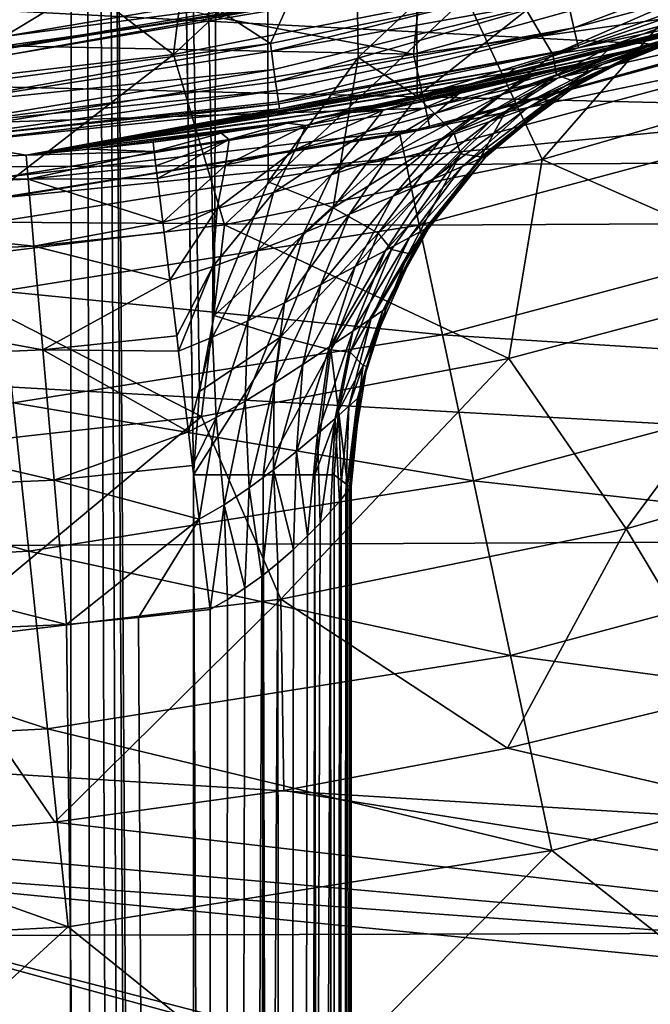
# Model space of a CAD drawing. Header units: metres. Extents: x -104 to 104, y -111 to 38.
# Tile 521 of 656: x 2.34 to 5.69, y -25.16 to -19.93. Entities that reach past the tile are written whole.
import ezdxf

# ---------------------------------------------------------------- set-up
doc = ezdxf.new("R2010")
doc.units = ezdxf.units.M
doc.layers.add('solid_509367_AD153', color=7, linetype='CONTINUOUS')

msp = doc.modelspace()

# ---------------------------------------------------------------- linework, layer by layer
at = {"layer": 'solid_509367_AD153'}
for points in [[(1.674048, 19.959681, 77.69825), (2.28966, -88.317627, 77.696724), (2.574146, -87.997528, 77.695862)], [(2.630917, 19.856411, 77.695671), (1.674048, 19.959681, 77.69825), (2.574146, -87.997528, 77.695862)], [(2.630917, 19.856411, 77.695671), (2.574146, -87.997528, 77.695862), (2.815707, -87.640511, 77.695045)], [(2.630917, 19.856411, 77.695671), (3.293016, -21.908606, 77.693222), (3.370543, -21.505487, 77.692902)], [(3.581512, 19.707483, 77.691986), (2.630917, 19.856411, 77.695671), (3.370543, -21.505487, 77.692902)], [(2.630917, 19.856411, 77.695671), (3.25963, -22.351816, 77.693359), (3.293016, -21.908606, 77.693222)], [(2.630917, 19.856411, 77.695671), (3.25963, -86, 77.693359), (3.25963, -22.351816, 77.693359)], [(2.630917, 19.856411, 77.695671), (3.230565, -86.43187, 77.693474), (3.25963, -86, 77.693359)], [(2.630917, 19.856411, 77.695671), (3.146617, -86.849998, 77.69381), (3.230565, -86.43187, 77.693474)], [(2.630917, 19.856411, 77.695671), (3.006725, -87.257118, 77.694351), (3.146617, -86.849998, 77.69381)], [(2.630917, 19.856411, 77.695671), (2.815707, -87.640511, 77.695045), (3.006725, -87.257118, 77.694351)], [(3.581512, 19.707483, 77.691986), (3.370543, -21.505487, 77.692902), (3.656184, -20.795595, 77.691643)], [(3.581512, 19.707483, 77.691986), (4.133867, -20.13625, 77.689316), (4.445875, -19.842402, 77.687645)], [(3.581512, 19.707483, 77.691986), (3.656184, -20.795595, 77.691643), (4.133867, -20.13625, 77.689316)], [(13.604838, -16.966675, -14.696671), (0.261769, -16.60659, -15.100112), (0, -35.593678, -12.438573)], [(12.808145, -18.540085, -14.49661), (13.604838, -16.966675, -14.696671), (0, -35.593678, -12.438573)], [(12.077145, -20.282732, -14.271027), (12.808145, -18.540085, -14.49661), (0, -35.593678, -12.438573)], [(17.820326, -18.703083, -17.63632), (16.859447, -20.640009, -17.364103), (-17.73716, -18.854876, -17.614988)], [(3.668708, -20.061098, 51.723137), (2.149718, -19.079275, 56.178459), (4.272402, -18.718616, 56.178459)], [(2.25456, -20.023489, 49), (2.194006, -19.124434, 49), (4.359948, -18.74971, 49)], [(4.481083, -19.645241, 49), (2.25456, -20.023489, 49), (4.359948, -18.74971, 49)], [(4.719691, -19.843159, 51.712215), (3.668708, -20.061098, 51.723137), (4.272402, -18.718616, 56.178459)], [(16.859447, -20.640009, -17.364103), (-17.236952, -19.825087, -17.478634), (-17.73716, -18.854876, -17.614988)], [(4.343261, -19.010157, 17.59602), (4.708049, -19.812965, 17.015999), (3.153374, -20.119062, 17.064577)], [(3.266107, -19.224529, 17.630995), (4.343261, -19.010157, 17.59602), (3.153374, -20.119062, 17.064577)], [(1.848543, -20.304087, 51.744556), (2.149718, -19.079275, 56.178459), (3.668708, -20.061098, 51.723137)], [(2.262963, -20.084364, 49.432518), (4.497468, -19.704706, 49.432518), (2.158567, -19.157816, 51.388874)], [(2.18114, -19.377632, 17.66626), (3.266107, -19.224529, 17.630995), (3.153374, -20.119062, 17.064577)], [(2.18114, -19.377632, 17.66626), (3.153374, -20.119062, 17.064577), (1.580669, -20.303263, 17.113758)], [(4.708049, -19.812965, 17.015999), (6.235231, -19.386589, 16.968319), (5.11183, -20.677814, 16.551094)], [(6.235231, -19.386589, 16.968319), (6.766337, -20.196974, 16.501711), (5.11183, -20.677814, 16.551094)], [(5.280272, -19.978287, 51.848133), (5.244642, -19.819347, 51.73848), (6.785707, -19.405619, 51.73848)], [(6.834504, -19.56102, 51.848133), (5.280272, -19.978287, 51.848133), (6.785707, -19.405619, 51.73848)], [(4.428391, -20.118383, 48.892818), (6.577611, -19.521656, 48.892818), (4.470144, -19.698664, 49)], [(6.671176, -19.799345, 48.599636), (6.577611, -19.521656, 48.892818), (4.428391, -20.118383, 48.892818)], [(5.303925, -20.083765, 52.012051), (5.280272, -19.978287, 51.848133), (6.834504, -19.56102, 51.848133)], [(6.866894, -19.664152, 52.012051), (5.303925, -20.083765, 52.012051), (6.834504, -19.56102, 51.848133)], [(2.212094, -19.625065, 49), (2.2544, -20.074202, 49), (3.366522, -19.917803, 49)], [(4.346855, -19.747961, 49.029289), (2.25456, -20.023489, 49), (4.481083, -19.645241, 49)], [(4.506047, -19.74229, 49.239994), (4.497468, -19.704706, 49.432518), (2.262963, -20.084364, 49.432518)], [(4.428391, -20.118383, 48.892818), (4.470144, -19.698664, 49), (3.366522, -19.917803, 49)], [(6.866894, -19.664152, 52.012051), (6.276945, -19.877138, 52.197632), (5.303925, -20.083765, 52.012051)], [(7.008488, -19.675158, 60.470165), (6.814644, -19.737719, 63.267654), (5.366843, -20.157049, 63.199833)], [(5.624293, -20.085279, 60.413559), (7.008488, -19.675158, 60.470165), (5.366843, -20.157049, 63.199833)], [(6.280423, -19.898153, 57.616535), (7.008488, -19.675158, 60.470165), (5.624293, -20.085279, 60.413559)], [(4.346855, -19.747961, 49.029289), (2.186243, -20.102177, 49.029289), (2.25456, -20.023489, 49)], [(4.346855, -19.747961, 49.029289), (2.267271, -20.122673, 49.099998), (2.186243, -20.102177, 49.029289)], [(4.506047, -19.74229, 49.239994), (2.262963, -20.084364, 49.432518), (2.26728, -20.122673, 49.239994)], [(2.26728, -20.122673, 49.239994), (2.267271, -20.122673, 49.099998), (4.506031, -19.742294, 49.099998)], [(4.346855, -19.747961, 49.029289), (4.506031, -19.742294, 49.099998), (2.267271, -20.122673, 49.099998)], [(4.506047, -19.74229, 49.239994), (2.26728, -20.122673, 49.239994), (4.506031, -19.742294, 49.099998)], [(6.814644, -19.737719, 63.267654), (5.399682, -20.15048, 64.590492), (5.281721, -20.179796, 64.413574)], [(5.366843, -20.157049, 63.199833), (6.814644, -19.737719, 63.267654), (5.281721, -20.179796, 64.413574)], [(6.814644, -19.737719, 63.267654), (5.496183, -20.125807, 64.757324), (5.399682, -20.15048, 64.590492)], [(6.814644, -19.737719, 63.267654), (5.670759, -20.079464, 65.140366), (5.496183, -20.125807, 64.757324)], [(6.814644, -19.737719, 63.267654), (5.80408, -20.042313, 65.5625), (5.670759, -20.079464, 65.140366)], [(3.153374, -20.119062, 17.064577), (4.708049, -19.812965, 17.015999), (3.42508, -21.023151, 16.601482)], [(4.708049, -19.812965, 17.015999), (5.11183, -20.677814, 16.551094), (3.42508, -21.023151, 16.601482)], [(4.491384, -20.404562, 48.599636), (6.671176, -19.799345, 48.599636), (4.428391, -20.118383, 48.892818)], [(4.491384, -20.404562, 48.599636), (6.705338, -19.900715, 48.200001), (6.671176, -19.799345, 48.599636)], [(16.859447, -20.640009, -17.364103), (-16.78651, -20.813761, -17.339684), (-17.236952, -19.825087, -17.478634)], [(3.674435, -20.102711, 51.73848), (3.668708, -20.061098, 51.723137), (4.719691, -19.843159, 51.712215)], [(5.244642, -19.819347, 51.73848), (3.674435, -20.102711, 51.73848), (4.719691, -19.843159, 51.712215)], [(3.687799, -20.199789, 51.792934), (3.674435, -20.102711, 51.73848), (5.244642, -19.819347, 51.73848)], [(3.696649, -20.264072, 51.848133), (3.687799, -20.199789, 51.792934), (5.244642, -19.819347, 51.73848)], [(5.280272, -19.978287, 51.848133), (3.696649, -20.264072, 51.848133), (5.244642, -19.819347, 51.73848)], [(4.447314, -20.341763, 77.590157), (4.445875, -19.842402, 77.687645), (4.133867, -20.13625, 77.689316)], [(5.028202, -19.883537, 77.586205), (4.445875, -19.842402, 77.687645), (4.447314, -20.341763, 77.590157)], [(4.719644, -20.278484, 57.560234), (4.934521, -20.21718, 54.733601), (6.392186, -19.855867, 54.781754)], [(4.719644, -20.278484, 57.560234), (6.392186, -19.855867, 54.781754), (6.280423, -19.898153, 57.616535)], [(6.392186, -19.855867, 54.781754), (4.934521, -20.21718, 54.733601), (6.276945, -19.877138, 52.197632)], [(5.028202, -19.883537, 77.586205), (5.168209, -20.119455, 77.314621), (5.781639, -19.852606, 77.308739)], [(5.793368, -19.895031, 77.220573), (5.781639, -19.852606, 77.308739), (5.168209, -20.119455, 77.314621)], [(4.428391, -20.118383, 48.892818), (3.366522, -19.917803, 49), (2.2544, -20.074202, 49)], [(5.028202, -19.883537, 77.586205), (4.447314, -20.341763, 77.590157), (5.168209, -20.119455, 77.314621)], [(4.491384, -20.404562, 48.599636), (4.514383, -20.509031, 48.200001), (6.705338, -19.900715, 48.200001)], [(6.474866, -19.976889, 24), (6.705338, -19.900715, 48.200001), (4.514383, -20.509031, 48.200001)], [(4.719644, -20.278484, 57.560234), (6.280423, -19.898153, 57.616535), (5.624293, -20.085279, 60.413559)], [(4.934521, -20.21718, 54.733601), (4.971184, -20.192673, 52.196602), (6.276945, -19.877138, 52.197632)], [(5.303925, -20.083765, 52.012051), (6.276945, -19.877138, 52.197632), (4.971184, -20.192673, 52.196602)], [(5.793368, -19.895031, 77.220573), (5.168209, -20.119455, 77.314621), (5.807852, -19.951624, 76.936935)], [(5.168209, -20.119455, 77.314621), (5.486132, -20.069706, 76.940369), (5.807852, -19.951624, 76.936935)], [(5.486132, -20.069706, 76.940369), (5.841997, -19.980209, 72.696693), (5.807852, -19.951624, 76.936935)], [(3.703031, -20.310421, 51.90271), (3.696649, -20.264072, 51.848133), (5.280272, -19.978287, 51.848133)], [(3.711398, -20.371161, 52.012051), (3.703031, -20.310421, 51.90271), (5.280272, -19.978287, 51.848133)], [(5.303925, -20.083765, 52.012051), (3.711398, -20.371161, 52.012051), (5.280272, -19.978287, 51.848133)], [(4.356211, -20.543209, 24), (6.474866, -19.976889, 24), (4.514383, -20.509031, 48.200001)], [(6.513132, -20.094959, 22.892866), (6.474866, -19.976889, 24), (4.356211, -20.543209, 24)], [(5.287609, -20.265028, 68.69072), (5.890621, -20.010338, 67.608253), (5.874237, -20.007162, 68.694153)], [(5.486132, -20.069706, 76.940369), (5.287609, -20.265028, 68.69072), (5.874237, -20.007162, 68.694153)], [(5.287609, -20.265028, 68.69072), (5.906883, -20.010839, 66.470009), (5.890621, -20.010338, 67.608253)], [(5.628487, -20.109074, 66.467674), (5.906883, -20.010839, 66.470009), (5.287609, -20.265028, 68.69072)], [(5.486132, -20.069706, 76.940369), (5.874237, -20.007162, 68.694153), (5.841997, -19.980209, 72.696693)], [(5.579388, -20.12608, 65.965958), (5.880557, -20.019833, 65.988503), (5.906883, -20.010839, 66.470009)], [(5.579388, -20.12608, 65.965958), (5.906883, -20.010839, 66.470009), (5.628487, -20.109074, 66.467674)], [(5.579388, -20.12608, 65.965958), (5.80408, -20.042313, 65.5625), (5.880557, -20.019833, 65.988503)], [(1.848129, -20.388323, 51.792934), (1.848543, -20.304087, 51.744556), (3.668708, -20.061098, 51.723137)], [(1.848129, -20.388323, 51.792934), (3.668708, -20.061098, 51.723137), (3.674435, -20.102711, 51.73848)], [(2.227252, -20.479242, 48.892818), (4.428391, -20.118383, 48.892818), (2.2544, -20.074202, 49)], [(5.168209, -20.119455, 77.314621), (5.18816, -20.227831, 76.943253), (5.486132, -20.069706, 76.940369)], [(5.486132, -20.069706, 76.940369), (5.18816, -20.227831, 76.943253), (5.287609, -20.265028, 68.69072)], [(5.429578, -20.17309, 65.49453), (5.670759, -20.079464, 65.140366), (5.80408, -20.042313, 65.5625)], [(5.579388, -20.12608, 65.965958), (5.429578, -20.17309, 65.49453), (5.80408, -20.042313, 65.5625)], [(1.580669, -20.303263, 17.113758), (3.153374, -20.119062, 17.064577), (1.717171, -21.231016, 16.652544)], [(3.153374, -20.119062, 17.064577), (3.42508, -21.023151, 16.601482), (1.717171, -21.231016, 16.652544)], [(1.848129, -20.388323, 51.792934), (3.674435, -20.102711, 51.73848), (3.687799, -20.199789, 51.792934)], [(4.491384, -20.404562, 48.599636), (4.428391, -20.118383, 48.892818), (2.227252, -20.479242, 48.892818)], [(3.712891, -20.381989, 52.041645), (3.711398, -20.371161, 52.012051), (5.303925, -20.083765, 52.012051)], [(3.712891, -20.381989, 52.041645), (5.303925, -20.083765, 52.012051), (3.716369, -20.407473, 52.195637)], [(5.303925, -20.083765, 52.012051), (4.971184, -20.192673, 52.196602), (3.716369, -20.407473, 52.195637)], [(5.624293, -20.085279, 60.413559), (5.366843, -20.157049, 63.199833), (3.890737, -20.462181, 63.132221)], [(4.213326, -20.3909, 60.357269), (5.624293, -20.085279, 60.413559), (3.890737, -20.462181, 63.132221)], [(4.719644, -20.278484, 57.560234), (5.624293, -20.085279, 60.413559), (4.213326, -20.3909, 60.357269)], [(6.513132, -20.094959, 22.892866), (4.356211, -20.543209, 24), (4.381956, -20.664625, 22.892866)], [(6.513132, -20.094959, 22.892866), (4.381956, -20.664625, 22.892866), (6.626935, -20.446072, 21.834625)], [(4.447314, -20.341763, 77.590157), (4.643215, -20.534079, 77.318771), (5.168209, -20.119455, 77.314621)], [(5.168209, -20.119455, 77.314621), (4.643215, -20.534079, 77.318771), (5.18816, -20.227831, 76.943253)], [(4.892427, -20.333271, 64.735634), (5.399682, -20.15048, 64.590492), (5.496183, -20.125807, 64.757324)], [(5.193842, -20.244719, 65.078934), (4.892427, -20.333271, 64.735634), (5.496183, -20.125807, 64.757324)], [(5.031431, -20.404562, 65.656967), (5.429578, -20.17309, 65.49453), (5.579388, -20.12608, 65.965958)], [(5.157563, -20.358252, 66.047417), (5.031431, -20.404562, 65.656967), (5.579388, -20.12608, 65.965958)], [(5.157563, -20.358252, 66.047417), (5.628487, -20.109074, 66.467674), (5.316487, -20.266886, 66.465103)], [(5.157563, -20.358252, 66.047417), (5.579388, -20.12608, 65.965958), (5.628487, -20.109074, 66.467674)], [(5.193842, -20.244719, 65.078934), (5.496183, -20.125807, 64.757324), (5.670759, -20.079464, 65.140366)], [(5.429578, -20.17309, 65.49453), (5.193842, -20.244719, 65.078934), (5.670759, -20.079464, 65.140366)], [(5.316487, -20.266886, 66.465103), (5.628487, -20.109074, 66.467674), (5.287609, -20.265028, 68.69072)], [(4.002843, -20.933195, 77.592621), (4.133867, -20.13625, 77.689316), (3.656184, -20.795595, 77.691643)], [(3.890737, -20.462181, 63.132221), (5.366843, -20.157049, 63.199833), (4.09877, -20.427818, 63.43681)], [(4.447314, -20.341763, 77.590157), (4.133867, -20.13625, 77.689316), (4.002843, -20.933195, 77.592621)], [(5.366843, -20.157049, 63.199833), (4.427864, -20.36681, 63.609932), (4.09877, -20.427818, 63.43681)], [(5.366843, -20.157049, 63.199833), (4.741482, -20.303062, 63.832985), (4.427864, -20.36681, 63.609932)], [(5.366843, -20.157049, 63.199833), (5.027847, -20.23991, 64.102921), (4.741482, -20.303062, 63.832985)], [(4.833684, -20.475283, 65.314751), (5.193842, -20.244719, 65.078934), (5.429578, -20.17309, 65.49453)], [(5.031431, -20.404562, 65.656967), (4.833684, -20.475283, 65.314751), (5.429578, -20.17309, 65.49453)], [(4.892427, -20.333271, 64.735634), (5.053161, -20.236015, 64.260742), (5.399682, -20.15048, 64.590492)], [(5.366843, -20.157049, 63.199833), (5.281721, -20.179796, 64.413574), (5.027847, -20.23991, 64.102921)], [(5.053161, -20.236015, 64.260742), (5.027847, -20.23991, 64.102921), (5.281721, -20.179796, 64.413574)], [(5.053161, -20.236015, 64.260742), (5.281721, -20.179796, 64.413574), (5.399682, -20.15048, 64.590492)], [(1.855726, -20.499739, 51.90271), (1.848129, -20.388323, 51.792934), (3.687799, -20.199789, 51.792934)], [(1.855726, -20.499739, 51.90271), (3.687799, -20.199789, 51.792934), (3.696649, -20.264072, 51.848133)], [(4.934521, -20.21718, 54.733601), (3.132115, -20.527983, 57.509125), (3.330993, -20.489222, 55.788605)], [(4.719644, -20.278484, 57.560234), (3.132115, -20.527983, 57.509125), (4.934521, -20.21718, 54.733601)], [(4.934521, -20.21718, 54.733601), (3.330993, -20.489222, 55.788605), (3.452018, -20.464493, 54.696793)], [(4.971184, -20.192673, 52.196602), (3.452018, -20.464493, 54.696793), (3.716369, -20.407473, 52.195637)], [(4.934521, -20.21718, 54.733601), (3.452018, -20.464493, 54.696793), (4.971184, -20.192673, 52.196602)], [(4.643215, -20.534079, 77.318771), (4.918416, -20.421152, 76.945602), (5.18816, -20.227831, 76.943253)], [(5.18816, -20.227831, 76.943253), (4.918416, -20.421152, 76.945602), (5.287609, -20.265028, 68.69072)], [(5.11183, -20.677814, 16.551094), (6.766337, -20.196974, 16.501711), (6.539216, -21.306772, 16.183422)], [(11.743981, -21.227427, -14.147069), (12.077145, -20.282732, -14.271027), (0, -35.593678, -12.438573)], [(1.855726, -20.499739, 51.90271), (3.696649, -20.264072, 51.848133), (3.703031, -20.310421, 51.90271)], [(4.719644, -20.278484, 57.560234), (2.782254, -20.590519, 60.310719), (2.979363, -20.556173, 58.768017)], [(4.719644, -20.278484, 57.560234), (4.213326, -20.3909, 60.357269), (2.782254, -20.590519, 60.310719)], [(4.719644, -20.278484, 57.560234), (2.979363, -20.556173, 58.768017), (3.132115, -20.527983, 57.509125)], [(4.547031, -20.430664, 64.47261), (4.670361, -20.325756, 64.007072), (5.053161, -20.236015, 64.260742)], [(4.892427, -20.333271, 64.735634), (4.547031, -20.430664, 64.47261), (5.053161, -20.236015, 64.260742)], [(4.582148, -20.563007, 65.034691), (4.892427, -20.333271, 64.735634), (5.193842, -20.244719, 65.078934)], [(4.833684, -20.475283, 65.314751), (4.582148, -20.563007, 65.034691), (5.193842, -20.244719, 65.078934)], [(5.053161, -20.236015, 64.260742), (4.670361, -20.325756, 64.007072), (5.027847, -20.23991, 64.102921)], [(4.670361, -20.325756, 64.007072), (4.741482, -20.303062, 63.832985), (5.027847, -20.23991, 64.102921)], [(4.918416, -20.421152, 76.945602), (4.785795, -20.663549, 68.688942), (5.287609, -20.265028, 68.69072)], [(5.316487, -20.266886, 66.465103), (5.287609, -20.265028, 68.69072), (4.785795, -20.663549, 68.688942)], [(5.199026, -20.341532, 66.464149), (5.316487, -20.266886, 66.465103), (4.785795, -20.663549, 68.688942)], [(5.157563, -20.358252, 66.047417), (5.316487, -20.266886, 66.465103), (5.199026, -20.341532, 66.464149)], [(1.860652, -20.571814, 52.041641), (1.855726, -20.499739, 51.90271), (3.703031, -20.310421, 51.90271)], [(1.860652, -20.571814, 52.041641), (3.703031, -20.310421, 51.90271), (3.711398, -20.371161, 52.012051)], [(4.177777, -20.529436, 64.290459), (4.267545, -20.414286, 63.829151), (4.670361, -20.325756, 64.007072)], [(4.547031, -20.430664, 64.47261), (4.177777, -20.529436, 64.290459), (4.670361, -20.325756, 64.007072)], [(4.267545, -20.414286, 63.829151), (4.427864, -20.36681, 63.609932), (4.741482, -20.303062, 63.832985)], [(4.670361, -20.325756, 64.007072), (4.267545, -20.414286, 63.829151), (4.741482, -20.303062, 63.832985)], [(4.295838, -20.65988, 64.823105), (4.547031, -20.430664, 64.47261), (4.892427, -20.333271, 64.735634)], [(4.582148, -20.563007, 65.034691), (4.295838, -20.65988, 64.823105), (4.892427, -20.333271, 64.735634)], [(1.860652, -20.571814, 52.041641), (3.711398, -20.371161, 52.012051), (3.712891, -20.381989, 52.041645)], [(1.860652, -20.571814, 52.041641), (3.712891, -20.381989, 52.041645), (1.977873, -20.589388, 52.195637)], [(3.712891, -20.381989, 52.041645), (3.716369, -20.407473, 52.195637), (1.977873, -20.589388, 52.195637)], [(4.447314, -20.341763, 77.590157), (4.002843, -20.933195, 77.592621), (4.643215, -20.534079, 77.318771)], [(4.267545, -20.414286, 63.829151), (4.09877, -20.427818, 63.43681), (4.427864, -20.36681, 63.609932)], [(4.686067, -20.714754, 65.808594), (5.031431, -20.404562, 65.656967), (5.157563, -20.358252, 66.047417)], [(4.789034, -20.669384, 66.123947), (4.686067, -20.714754, 65.808594), (5.157563, -20.358252, 66.047417)], [(4.811011, -20.665169, 66.461075), (5.199026, -20.341532, 66.464149), (4.785795, -20.663549, 68.688942)], [(4.789034, -20.669384, 66.123947), (5.199026, -20.341532, 66.464149), (4.811011, -20.665169, 66.461075)], [(4.789034, -20.669384, 66.123947), (5.157563, -20.358252, 66.047417), (5.199026, -20.341532, 66.464149)], [(2.371613, -20.654694, 63.221817), (1.977873, -20.589388, 52.195637), (3.716369, -20.407473, 52.195637)], [(2.258934, -20.770554, 48.599636), (4.491384, -20.404562, 48.599636), (2.227252, -20.479242, 48.892818)], [(2.258934, -20.770554, 48.599636), (4.514383, -20.509031, 48.200001), (4.491384, -20.404562, 48.599636)], [(2.394591, -20.651367, 63.070107), (2.371613, -20.654694, 63.221817), (3.716369, -20.407473, 52.195637)], [(4.213326, -20.3909, 60.357269), (2.394591, -20.651367, 63.070107), (2.660325, -20.610617, 61.218273)], [(4.213326, -20.3909, 60.357269), (3.890737, -20.462181, 63.132221), (2.394591, -20.651367, 63.070107)], [(2.660325, -20.610617, 61.218273), (2.394591, -20.651367, 63.070107), (3.716369, -20.407473, 52.195637)], [(4.213326, -20.3909, 60.357269), (2.660325, -20.610617, 61.218273), (2.782254, -20.590519, 60.310719)], [(2.782254, -20.590519, 60.310719), (2.660325, -20.610617, 61.218273), (3.716369, -20.407473, 52.195637)], [(2.979363, -20.556173, 58.768017), (2.782254, -20.590519, 60.310719), (3.716369, -20.407473, 52.195637)], [(3.132115, -20.527983, 57.509125), (2.979363, -20.556173, 58.768017), (3.716369, -20.407473, 52.195637)], [(3.452018, -20.464493, 54.696793), (3.132115, -20.527983, 57.509125), (3.716369, -20.407473, 52.195637)], [(3.890737, -20.462181, 63.132221), (4.09877, -20.427818, 63.43681), (3.757401, -20.484932, 63.314575)], [(3.857708, -20.497267, 63.72303), (3.757401, -20.484932, 63.314575), (4.09877, -20.427818, 63.43681)], [(3.801329, -20.623215, 64.184464), (3.857708, -20.497267, 63.72303), (4.267545, -20.414286, 63.829151)], [(4.177777, -20.529436, 64.290459), (3.801329, -20.623215, 64.184464), (4.267545, -20.414286, 63.829151)], [(4.267545, -20.414286, 63.829151), (3.857708, -20.497267, 63.72303), (4.09877, -20.427818, 63.43681)], [(3.992242, -20.758547, 64.679771), (4.177777, -20.529436, 64.290459), (4.547031, -20.430664, 64.47261)], [(4.295838, -20.65988, 64.823105), (3.992242, -20.758547, 64.679771), (4.547031, -20.430664, 64.47261)], [(4.52502, -20.78426, 65.533257), (4.833684, -20.475283, 65.314751), (5.031431, -20.404562, 65.656967)], [(4.686067, -20.714754, 65.808594), (4.52502, -20.78426, 65.533257), (5.031431, -20.404562, 65.656967)], [(4.643215, -20.534079, 77.318771), (4.677708, -20.647375, 76.947456), (4.918416, -20.421152, 76.945602)], [(4.918416, -20.421152, 76.945602), (4.677708, -20.647375, 76.947456), (4.785795, -20.663549, 68.688942)], [(3.890737, -20.462181, 63.132221), (2.371613, -20.654694, 63.221817), (2.394591, -20.651367, 63.070107)], [(3.890737, -20.462181, 63.132221), (2.709031, -20.62253, 63.219879), (2.371613, -20.654694, 63.221817)], [(3.890737, -20.462181, 63.132221), (3.045885, -20.584471, 63.217941), (2.709031, -20.62253, 63.219879)], [(3.890737, -20.462181, 63.132221), (3.406513, -20.53726, 63.241611), (3.045885, -20.584471, 63.217941)], [(3.452018, -20.464493, 54.696793), (3.330993, -20.489222, 55.788605), (3.132115, -20.527983, 57.509125)], [(3.890737, -20.462181, 63.132221), (3.757401, -20.484932, 63.314575), (3.406513, -20.53726, 63.241611)], [(3.4503, -20.571653, 63.683041), (3.406513, -20.53726, 63.241611), (3.757401, -20.484932, 63.314575)], [(3.857708, -20.497267, 63.72303), (3.4503, -20.571653, 63.683041), (3.757401, -20.484932, 63.314575)], [(4.320851, -20.870878, 65.309326), (4.582148, -20.563007, 65.034691), (4.833684, -20.475283, 65.314751)], [(4.52502, -20.78426, 65.533257), (4.320851, -20.870878, 65.309326), (4.833684, -20.475283, 65.314751)], [(4.381956, -20.664625, 22.892866), (4.45852, -21.02569, 21.834625), (6.626935, -20.446072, 21.834625)], [(6.626935, -20.446072, 21.834625), (4.45852, -21.02569, 21.834625), (6.810554, -21.012592, 20.885183)], [(2.190048, -20.88549, 24), (4.356211, -20.543209, 24), (2.270502, -20.876896, 48.200001)], [(4.381956, -20.664625, 22.892866), (4.356211, -20.543209, 24), (2.190048, -20.88549, 24)], [(2.258934, -20.770554, 48.599636), (2.270502, -20.876896, 48.200001), (4.514383, -20.509031, 48.200001)], [(4.356211, -20.543209, 24), (4.514383, -20.509031, 48.200001), (2.270502, -20.876896, 48.200001)], [(3.052062, -20.635181, 63.703121), (3.045885, -20.584471, 63.217941), (3.406513, -20.53726, 63.241611)], [(3.4503, -20.571653, 63.683041), (3.052062, -20.635181, 63.703121), (3.406513, -20.53726, 63.241611)], [(3.429495, -20.707371, 64.146965), (3.4503, -20.571653, 63.683041), (3.857708, -20.497267, 63.72303)], [(3.801329, -20.623215, 64.184464), (3.429495, -20.707371, 64.146965), (3.857708, -20.497267, 63.72303)], [(3.685586, -20.852638, 64.599739), (3.801329, -20.623215, 64.184464), (4.177777, -20.529436, 64.290459)], [(3.992242, -20.758547, 64.679771), (3.685586, -20.852638, 64.599739), (4.177777, -20.529436, 64.290459)], [(4.002843, -20.933195, 77.592621), (4.24145, -21.068951, 77.321236), (4.643215, -20.534079, 77.318771)], [(4.643215, -20.534079, 77.318771), (4.24145, -21.068951, 77.321236), (4.677708, -20.647375, 76.947456)], [(2.371613, -20.654694, 63.221817), (-0.001054, -20.756771, 63.221821), (1.977873, -20.589388, 52.195637)], [(3.052062, -20.635181, 63.703121), (2.709031, -20.62253, 63.219879), (3.045885, -20.584471, 63.217941)], [(3.061213, -20.71031, 63.986183), (3.052062, -20.635181, 63.703121), (3.4503, -20.571653, 63.683041)], [(3.069538, -20.778652, 64.169594), (3.061213, -20.71031, 63.986183), (3.4503, -20.571653, 63.683041)], [(3.429495, -20.707371, 64.146965), (3.069538, -20.778652, 64.169594), (3.4503, -20.571653, 63.683041)], [(4.089478, -20.967051, 65.141769), (4.295838, -20.65988, 64.823105), (4.582148, -20.563007, 65.034691)], [(4.320851, -20.870878, 65.309326), (4.089478, -20.967051, 65.141769), (4.582148, -20.563007, 65.034691)], [(16.859447, -20.640009, -17.364103), (16.100279, -22.661419, -17.080013), (-16.78651, -20.813761, -17.339684)], [(3.052062, -20.635181, 63.703121), (2.371613, -20.654694, 63.221817), (2.709031, -20.62253, 63.219879)], [(2.382614, -20.781933, 63.989124), (2.371613, -20.654694, 63.221817), (3.052062, -20.635181, 63.703121)], [(2.382614, -20.781933, 63.989124), (3.052062, -20.635181, 63.703121), (3.061213, -20.71031, 63.986183)], [(3.385584, -20.937397, 64.575493), (3.429495, -20.707371, 64.146965), (3.801329, -20.623215, 64.184464)], [(3.685586, -20.852638, 64.599739), (3.385584, -20.937397, 64.575493), (3.801329, -20.623215, 64.184464)], [(4.24145, -21.068951, 77.321236), (4.311697, -21.154903, 76.94976), (4.677708, -20.647375, 76.947456)], [(4.677708, -20.647375, 76.947456), (4.311697, -21.154903, 76.94976), (4.401766, -21.176542, 68.688942)], [(4.677708, -20.647375, 76.947456), (4.401766, -21.176542, 68.688942), (4.785795, -20.663549, 68.688942)], [(2.382614, -20.781933, 63.989124), (-0.001054, -20.756771, 63.221821), (2.371613, -20.654694, 63.221817)], [(4.381956, -20.664625, 22.892866), (2.190048, -20.88549, 24), (2.202991, -21.008928, 22.892866)], [(4.381956, -20.664625, 22.892866), (2.202991, -21.008928, 22.892866), (4.45852, -21.02569, 21.834625)], [(3.42508, -21.023151, 16.601482), (5.11183, -20.677814, 16.551094), (4.934636, -21.734554, 16.22921)], [(3.845459, -21.065577, 65.030014), (3.992242, -20.758547, 64.679771), (4.295838, -20.65988, 64.823105)], [(4.089478, -20.967051, 65.141769), (3.845459, -21.065577, 65.030014), (4.295838, -20.65988, 64.823105)], [(4.811011, -20.665169, 66.461075), (4.785795, -20.663549, 68.688942), (4.401766, -21.176542, 68.688942)], [(4.514603, -21.031736, 66.458847), (4.811011, -20.665169, 66.461075), (4.401766, -21.176542, 68.688942)], [(4.406665, -21.091831, 65.943619), (4.686067, -20.714754, 65.808594), (4.789034, -20.669384, 66.123947)], [(4.487865, -21.047604, 66.192627), (4.406665, -21.091831, 65.943619), (4.789034, -20.669384, 66.123947)], [(4.487865, -21.047604, 66.192627), (4.789034, -20.669384, 66.123947), (4.811011, -20.665169, 66.461075)], [(4.487865, -21.047604, 66.192627), (4.811011, -20.665169, 66.461075), (4.514603, -21.031736, 66.458847)], [(5.11183, -20.677814, 16.551094), (6.539216, -21.306772, 16.183422), (4.934636, -21.734554, 16.22921)], [(2.382614, -20.781933, 63.989124), (3.061213, -20.71031, 63.986183), (3.069538, -20.778652, 64.169594)], [(3.097644, -21.009405, 64.599068), (3.069538, -20.778652, 64.169594), (3.429495, -20.707371, 64.146965)], [(3.385584, -20.937397, 64.575493), (3.097644, -21.009405, 64.599068), (3.429495, -20.707371, 64.146965)], [(4.279628, -21.159861, 65.726112), (4.52502, -20.78426, 65.533257), (4.686067, -20.714754, 65.808594)], [(4.406665, -21.091831, 65.943619), (4.279628, -21.159861, 65.726112), (4.686067, -20.714754, 65.808594)], [(-0.00001, -20.884487, 63.989124), (-0.001054, -20.756771, 63.221821), (2.382614, -20.781933, 63.989124)], [(-0.00001, -20.884487, 63.989124), (2.382614, -20.781933, 63.989124), (2.413398, -21.137976, 64.680031)], [(2.382614, -20.781933, 63.989124), (3.069538, -20.778652, 64.169594), (3.097644, -21.009405, 64.599068)], [(2.413398, -21.137976, 64.680031), (2.382614, -20.781933, 63.989124), (3.097644, -21.009405, 64.599068)], [(4.002843, -20.933195, 77.592621), (3.656184, -20.795595, 77.691643), (3.370543, -21.505487, 77.692902)], [(3.600513, -21.160088, 64.969505), (3.685586, -20.852638, 64.599739), (3.992242, -20.758547, 64.679771)], [(3.845459, -21.065577, 65.030014), (3.600513, -21.160088, 64.969505), (3.992242, -20.758547, 64.679771)], [(4.118509, -21.245131, 65.549072), (4.320851, -20.870878, 65.309326), (4.52502, -20.78426, 65.533257)], [(4.279628, -21.159861, 65.726112), (4.118509, -21.245131, 65.549072), (4.52502, -20.78426, 65.533257)], [(16.100279, -22.661419, -17.080013), (-16.050533, -22.811274, -17.058952), (-16.78651, -20.813761, -17.339684)], [(3.362447, -21.245653, 64.953552), (3.385584, -20.937397, 64.575493), (3.685586, -20.852638, 64.599739)], [(3.600513, -21.160088, 64.969505), (3.362447, -21.245653, 64.953552), (3.685586, -20.852638, 64.599739)], [(-0.00001, -20.884487, 63.989124), (2.413398, -21.137976, 64.680031), (-0.000011, -21.241858, 64.680038)], [(3.935825, -21.340454, 65.416451), (4.089478, -20.967051, 65.141769), (4.320851, -20.870878, 65.309326)], [(4.118509, -21.245131, 65.549072), (3.935825, -21.340454, 65.416451), (4.320851, -20.870878, 65.309326)], [(3.104375, -21.064665, 64.678162), (3.097644, -21.009405, 64.599068), (3.385584, -20.937397, 64.575493)], [(3.135309, -21.318638, 64.975159), (3.104375, -21.064665, 64.678162), (3.385584, -20.937397, 64.575493)], [(3.362447, -21.245653, 64.953552), (3.135309, -21.318638, 64.975159), (3.385584, -20.937397, 64.575493)], [(4.002843, -20.933195, 77.592621), (3.370543, -21.505487, 77.692902), (3.724385, -21.618217, 77.59375)], [(4.002843, -20.933195, 77.592621), (3.724385, -21.618217, 77.59375), (4.24145, -21.068951, 77.321236)], [(2.202991, -21.008928, 22.892866), (2.241483, -21.376011, 21.834625), (4.45852, -21.02569, 21.834625)], [(2.413398, -21.137976, 64.680031), (3.097644, -21.009405, 64.599068), (3.104375, -21.064665, 64.678162)], [(3.743031, -21.43881, 65.32782), (3.845459, -21.065577, 65.030014), (4.089478, -20.967051, 65.141769)], [(3.935825, -21.340454, 65.416451), (3.743031, -21.43881, 65.32782), (4.089478, -20.967051, 65.141769)], [(4.45852, -21.02569, 21.834625), (4.582057, -21.608271, 20.885183), (6.810554, -21.012592, 20.885183)], [(6.810554, -21.012592, 20.885183), (4.582057, -21.608271, 20.885183), (7.054765, -21.766056, 20.092241)], [(1.717171, -21.231016, 16.652544), (3.42508, -21.023151, 16.601482), (3.303734, -22.041508, 16.27578)], [(4.45852, -21.02569, 21.834625), (2.241483, -21.376011, 21.834625), (4.582057, -21.608271, 20.885183)], [(2.413398, -21.137976, 64.680031), (3.104375, -21.064665, 64.678162), (3.135309, -21.318638, 64.975159)], [(3.42508, -21.023151, 16.601482), (4.934636, -21.734554, 16.22921), (3.303734, -22.041508, 16.27578)], [(3.549355, -21.533829, 65.27964), (3.600513, -21.160088, 64.969505), (3.845459, -21.065577, 65.030014)], [(3.743031, -21.43881, 65.32782), (3.549355, -21.533829, 65.27964), (3.845459, -21.065577, 65.030014)], [(3.724385, -21.618217, 77.59375), (3.98959, -21.688383, 77.322166), (4.24145, -21.068951, 77.321236)], [(4.24145, -21.068951, 77.321236), (3.98959, -21.688383, 77.322166), (4.311697, -21.154903, 76.94976)], [(4.203886, -21.521406, 66.0569), (4.406665, -21.091831, 65.943619), (4.487865, -21.047604, 66.192627)], [(4.265546, -21.478479, 66.250847), (4.203886, -21.521406, 66.0569), (4.487865, -21.047604, 66.192627)], [(4.265546, -21.478479, 66.250847), (4.514603, -21.031736, 66.458847), (4.42395, -21.179295, 66.458199)], [(4.265546, -21.478479, 66.250847), (4.487865, -21.047604, 66.192627), (4.514603, -21.031736, 66.458847)], [(4.42395, -21.179295, 66.458199), (4.514603, -21.031736, 66.458847), (4.401766, -21.176542, 68.688942)], [(4.10687, -21.587753, 65.885948), (4.279628, -21.159861, 65.726112), (4.406665, -21.091831, 65.943619)], [(4.203886, -21.521406, 66.0569), (4.10687, -21.587753, 65.885948), (4.406665, -21.091831, 65.943619)], [(-0.000011, -21.241858, 64.680038), (2.413398, -21.137976, 64.680031), (2.460983, -21.688349, 65.227661)], [(2.460983, -21.688349, 65.227661), (2.413398, -21.137976, 64.680031), (3.135309, -21.318638, 64.975159)], [(3.360968, -21.620377, 65.266693), (3.362447, -21.245653, 64.953552), (3.600513, -21.160088, 64.969505)], [(3.549355, -21.533829, 65.27964), (3.360968, -21.620377, 65.266693), (3.600513, -21.160088, 64.969505)], [(3.982842, -21.67149, 65.744774), (4.118509, -21.245131, 65.549072), (4.279628, -21.159861, 65.726112)], [(4.10687, -21.587753, 65.885948), (3.982842, -21.67149, 65.744774), (4.279628, -21.159861, 65.726112)], [(3.98959, -21.688383, 77.322166), (4.092838, -21.700632, 76.950516), (4.311697, -21.154903, 76.94976)], [(4.311697, -21.154903, 76.94976), (4.092838, -21.700632, 76.950516), (4.401766, -21.176542, 68.688942)], [(4.092838, -21.700632, 76.950516), (4.160754, -21.770302, 68.69072), (4.401766, -21.176542, 68.688942)], [(4.42395, -21.179295, 66.458199), (4.401766, -21.176542, 68.688942), (4.160754, -21.770302, 68.69072)], [(4.285756, -21.463144, 66.457268), (4.42395, -21.179295, 66.458199), (4.160754, -21.770302, 68.69072)], [(4.265546, -21.478479, 66.250847), (4.42395, -21.179295, 66.458199), (4.285756, -21.463144, 66.457268)], [(-0.000011, -21.241858, 64.680038), (2.460983, -21.688349, 65.227661), (-0.000011, -21.794283, 65.227661)], [(11.432987, -22.225649, -14.015001), (11.743981, -21.227427, -14.147069), (0, -35.593678, -12.438573)], [(1.717171, -21.231016, 16.652544), (3.303734, -22.041508, 16.27578), (1.655598, -22.226166, 16.322876)], [(3.171182, -21.613155, 65.226753), (3.135309, -21.318638, 64.975159), (3.362447, -21.245653, 64.953552)], [(3.181096, -21.694546, 65.283516), (3.171182, -21.613155, 65.226753), (3.362447, -21.245653, 64.953552)], [(3.360968, -21.620377, 65.266693), (3.181096, -21.694546, 65.283516), (3.362447, -21.245653, 64.953552)], [(3.840744, -21.765842, 65.63665), (3.935825, -21.340454, 65.416451), (4.118509, -21.245131, 65.549072)], [(3.982842, -21.67149, 65.744774), (3.840744, -21.765842, 65.63665), (4.118509, -21.245131, 65.549072)], [(2.460983, -21.688349, 65.227661), (3.135309, -21.318638, 64.975159), (3.171182, -21.613155, 65.226753)], [(4.934636, -21.734554, 16.22921), (6.539216, -21.306772, 16.183422), (5.557215, -22.637951, 16.015936)], [(6.539216, -21.306772, 16.183422), (7.356431, -22.11878, 15.966848), (5.557215, -22.637951, 16.015936)], [(2.241483, -21.376011, 21.834625), (2.30359, -21.968298, 20.885183), (4.582057, -21.608271, 20.885183)], [(3.688864, -21.864006, 65.561821), (3.743031, -21.43881, 65.32782), (3.935825, -21.340454, 65.416451)], [(3.840744, -21.765842, 65.63665), (3.688864, -21.864006, 65.561821), (3.935825, -21.340454, 65.416451)], [(3.534064, -21.959602, 65.518318), (3.549355, -21.533829, 65.27964), (3.743031, -21.43881, 65.32782)], [(3.688864, -21.864006, 65.561821), (3.534064, -21.959602, 65.518318), (3.743031, -21.43881, 65.32782)], [(4.085468, -21.987087, 66.144104), (4.203886, -21.521406, 66.0569), (4.265546, -21.478479, 66.250847)], [(4.130561, -21.94557, 66.296371), (4.085468, -21.987087, 66.144104), (4.265546, -21.478479, 66.250847)], [(4.130561, -21.94557, 66.296371), (4.285756, -21.463144, 66.457268), (4.180953, -21.775198, 66.45665)], [(4.130561, -21.94557, 66.296371), (4.265546, -21.478479, 66.250847), (4.285756, -21.463144, 66.457268)], [(4.180953, -21.775198, 66.45665), (4.285756, -21.463144, 66.457268), (4.160754, -21.770302, 68.69072)], [(3.724385, -21.618217, 77.59375), (3.370543, -21.505487, 77.692902), (3.293016, -21.908606, 77.693222)], [(3.381202, -22.04727, 65.502991), (3.360968, -21.620377, 65.266693), (3.549355, -21.533829, 65.27964)], [(3.534064, -21.959602, 65.518318), (3.381202, -22.04727, 65.502991), (3.549355, -21.533829, 65.27964)], [(4.01334, -22.051609, 66.006676), (4.10687, -21.587753, 65.885948), (4.203886, -21.521406, 66.0569)], [(4.085468, -21.987087, 66.144104), (4.01334, -22.051609, 66.006676), (4.203886, -21.521406, 66.0569)], [(3.919028, -22.133682, 65.888969), (3.982842, -21.67149, 65.744774), (4.10687, -21.587753, 65.885948)], [(4.01334, -22.051609, 66.006676), (3.919028, -22.133682, 65.888969), (4.10687, -21.587753, 65.885948)], [(4.582057, -21.608271, 20.885183), (2.30359, -21.968298, 20.885183), (4.746359, -22.383095, 20.092241)], [(2.460983, -21.688349, 65.227661), (3.171182, -21.613155, 65.226753), (3.181096, -21.694546, 65.283516)], [(3.233257, -22.122789, 65.512367), (3.181096, -21.694546, 65.283516), (3.360968, -21.620377, 65.266693)], [(3.381202, -22.04727, 65.502991), (3.233257, -22.122789, 65.512367), (3.360968, -21.620377, 65.266693)], [(3.724385, -21.618217, 77.59375), (3.293016, -21.908606, 77.693222), (3.25963, -22.351816, 77.693359)], [(3.724385, -21.618217, 77.59375), (3.25963, -22.351816, 77.693359), (3.630194, -22.351816, 77.593681)], [(3.724385, -21.618217, 77.59375), (3.630194, -22.351816, 77.593681), (3.98959, -21.688383, 77.322166)], [(4.582057, -21.608271, 20.885183), (4.746359, -22.383095, 20.092241), (7.054765, -21.766056, 20.092241)], [(-0.000011, -21.794283, 65.227661), (2.460983, -21.688349, 65.227661), (2.520764, -22.37977, 65.578987)], [(2.460983, -21.688349, 65.227661), (3.181096, -21.694546, 65.283516), (3.233257, -22.122789, 65.512367)], [(2.520764, -22.37977, 65.578987), (2.460983, -21.688349, 65.227661), (3.233257, -22.122789, 65.512367)], [(3.630194, -22.351816, 77.593681), (3.904148, -22.351816, 77.321716), (3.98959, -21.688383, 77.322166)], [(3.80786, -22.226986, 65.793983), (3.840744, -21.765842, 65.63665), (3.982842, -21.67149, 65.744774)], [(3.919028, -22.133682, 65.888969), (3.80786, -22.226986, 65.793983), (3.982842, -21.67149, 65.744774)], [(3.98959, -21.688383, 77.322166), (3.904148, -22.351816, 77.321716), (4.029776, -22.01177, 76.950363)], [(3.98959, -21.688383, 77.322166), (4.029776, -22.01177, 76.950363), (4.092838, -21.700632, 76.950516)], [(3.303734, -22.041508, 16.27578), (4.934636, -21.734554, 16.22921), (3.723408, -23.010805, 16.066002)], [(4.934636, -21.734554, 16.22921), (5.557215, -22.637951, 16.015936), (3.723408, -23.010805, 16.066002)], [(4.092838, -21.700632, 76.950516), (4.029776, -22.01177, 76.950363), (4.160754, -21.770302, 68.69072)], [(-0.000011, -21.794283, 65.227661), (2.520764, -22.37977, 65.578987), (-0.000011, -22.488285, 65.578987)], [(3.685026, -22.324938, 65.723091), (3.688864, -21.864006, 65.561821), (3.840744, -21.765842, 65.63665)], [(3.80786, -22.226986, 65.793983), (3.685026, -22.324938, 65.723091), (3.840744, -21.765842, 65.63665)], [(4.029776, -22.01177, 76.950363), (4.078593, -22.405815, 68.694153), (4.160754, -21.770302, 68.69072)], [(4.180953, -21.775198, 66.45665), (4.160754, -21.770302, 68.69072), (4.078593, -22.405815, 68.694153)], [(4.145141, -21.930813, 66.45649), (4.180953, -21.775198, 66.45665), (4.078593, -22.405815, 68.694153)], [(4.130561, -21.94557, 66.296371), (4.180953, -21.775198, 66.45665), (4.145141, -21.930813, 66.45649)], [(7.054765, -21.766056, 20.092241), (4.746359, -22.383095, 20.092241), (7.347297, -22.668606, 19.495642)], [(3.555225, -22.421164, 65.676437), (3.534064, -21.959602, 65.518318), (3.688864, -21.864006, 65.561821)], [(3.685026, -22.324938, 65.723091), (3.555225, -22.421164, 65.676437), (3.688864, -21.864006, 65.561821)], [(4.130561, -21.94557, 66.296371), (4.091369, -22.423965, 66.34938), (4.069882, -22.450323, 66.24604)], [(4.130561, -21.94557, 66.296371), (4.069882, -22.450323, 66.24604), (4.085468, -21.987087, 66.144104)], [(4.145141, -21.930813, 66.45649), (4.078593, -22.405815, 68.694153), (4.088138, -22.411051, 67.60038)], [(4.145141, -21.930813, 66.45649), (4.088138, -22.411051, 67.60038), (4.09812, -22.413391, 66.456543)], [(4.145141, -21.930813, 66.45649), (4.09812, -22.413391, 66.456543), (4.091369, -22.423965, 66.34938)], [(4.130561, -21.94557, 66.296371), (4.145141, -21.930813, 66.45649), (4.091369, -22.423965, 66.34938)], [(2.30359, -21.968298, 20.885183), (0.000001, -22.088745, 20.885183), (2.386192, -22.756031, 20.092241)], [(2.30359, -21.968298, 20.885183), (2.386192, -22.756031, 20.092241), (4.746359, -22.383095, 20.092241)], [(3.422378, -22.510042, 65.653404), (3.381202, -22.04727, 65.502991), (3.534064, -21.959602, 65.518318)], [(3.555225, -22.421164, 65.676437), (3.422378, -22.510042, 65.653404), (3.534064, -21.959602, 65.518318)], [(4.085468, -21.987087, 66.144104), (4.034781, -22.493065, 66.148277), (4.01334, -22.051609, 66.006676)], [(4.085468, -21.987087, 66.144104), (4.069882, -22.450323, 66.24604), (4.034781, -22.493065, 66.148277)], [(1.655598, -22.226166, 16.322876), (3.303734, -22.041508, 16.27578), (1.866896, -23.235241, 16.116728)], [(3.303734, -22.041508, 16.27578), (3.723408, -23.010805, 16.066002), (1.866896, -23.235241, 16.116728)], [(3.255155, -22.30258, 65.578751), (3.233257, -22.122789, 65.512367), (3.381202, -22.04727, 65.502991)], [(3.289801, -22.587023, 65.652977), (3.255155, -22.30258, 65.578751), (3.381202, -22.04727, 65.502991)], [(3.422378, -22.510042, 65.653404), (3.289801, -22.587023, 65.652977), (3.381202, -22.04727, 65.502991)], [(3.904148, -22.351816, 77.321716), (4.006546, -22.351816, 76.949913), (4.029776, -22.01177, 76.950363)], [(4.01334, -22.051609, 66.006676), (3.932275, -22.607468, 65.979576), (3.919028, -22.133682, 65.888969)], [(4.01334, -22.051609, 66.006676), (3.988357, -22.545784, 66.059319), (3.932275, -22.607468, 65.979576)], [(4.01334, -22.051609, 66.006676), (4.034781, -22.493065, 66.148277), (3.988357, -22.545784, 66.059319)], [(4.029776, -22.01177, 76.950363), (4.006546, -22.351816, 76.949913), (4.043611, -22.379612, 72.702667)], [(4.029776, -22.01177, 76.950363), (4.043611, -22.379612, 72.702667), (4.078593, -22.405815, 68.694153)], [(0.000001, -22.088745, 20.885183), (0.000001, -22.880796, 20.092241), (2.386192, -22.756031, 20.092241)], [(2.520764, -22.37977, 65.578987), (3.233257, -22.122789, 65.512367), (3.255155, -22.30258, 65.578751)], [(3.919028, -22.133682, 65.888969), (3.865715, -22.675652, 65.907204), (3.80786, -22.226986, 65.793983)], [(3.919028, -22.133682, 65.888969), (3.932275, -22.607468, 65.979576), (3.865715, -22.675652, 65.907204)], [(5.557215, -22.637951, 16.015936), (7.356431, -22.11878, 15.966848), (6.087343, -23.521763, 15.940598)], [(11.153097, -23.278458, -13.87444), (11.432987, -22.225649, -14.015001), (0, -35.593678, -12.438573)], [(3.80786, -22.226986, 65.793983), (3.790602, -22.747339, 65.844414), (3.685026, -22.324938, 65.723091)], [(3.80786, -22.226986, 65.793983), (3.865715, -22.675652, 65.907204), (3.790602, -22.747339, 65.844414)], [(2.520764, -22.37977, 65.578987), (3.255155, -22.30258, 65.578751), (3.289801, -22.587023, 65.652977)], [(3.544359, -86, 77.635956), (3.25963, -22.351816, 77.693359), (3.25963, -86, 77.693359)], [(3.544359, -86, 77.635956), (3.630194, -22.351816, 77.593681), (3.25963, -22.351816, 77.693359)], [(3.544359, -86, 77.635956), (3.631444, -86, 77.592957), (3.630194, -22.351816, 77.593681)], [(3.685026, -22.324938, 65.723091), (3.622596, -22.888836, 65.752014), (3.555225, -22.421164, 65.676437)], [(3.685026, -22.324938, 65.723091), (3.708818, -22.819742, 65.792412), (3.622596, -22.888836, 65.752014)], [(3.786547, -86, 77.474052), (3.904148, -22.351816, 77.321716), (3.630194, -22.351816, 77.593681)], [(3.631444, -86, 77.592957), (3.786547, -86, 77.474052), (3.630194, -22.351816, 77.593681)], [(3.685026, -22.324938, 65.723091), (3.790602, -22.747339, 65.844414), (3.708818, -22.819742, 65.792412)], [(3.786547, -86, 77.474052), (3.904412, -86, 77.321266), (3.904148, -22.351816, 77.321716)], [(3.904148, -22.351816, 77.321716), (4.006546, -86, 76.949913), (4.006546, -22.351816, 76.949913)], [(3.948775, -86, 77.232086), (4.006546, -86, 76.949913), (3.904148, -22.351816, 77.321716)], [(3.904412, -86, 77.321266), (3.948775, -86, 77.232086), (3.904148, -22.351816, 77.321716)], [(4.043611, -22.379612, 72.702667), (4.006546, -22.351816, 76.949913), (4.006546, -86, 76.949913)], [(-0.000011, -22.488285, 65.578987), (2.520764, -22.37977, 65.578987), (2.586952, -23.145306, 65.699997)], [(4.746359, -22.383095, 20.092241), (2.386192, -22.756031, 20.092241), (4.943172, -23.311232, 19.495642)], [(2.520764, -22.37977, 65.578987), (3.289801, -22.587023, 65.652977), (2.586952, -23.145306, 65.699997)], [(3.555225, -22.421164, 65.676437), (3.533693, -22.95351, 65.723312), (3.422378, -22.510042, 65.653404)], [(3.555225, -22.421164, 65.676437), (3.622596, -22.888836, 65.752014), (3.533693, -22.95351, 65.723312)], [(4.000034, -86, 66.079124), (4.09812, -22.413391, 66.456543), (4.09812, -86, 66.456543)], [(4.091369, -22.423965, 66.34938), (4.09812, -22.413391, 66.456543), (4.000034, -86, 66.079124)], [(4.069882, -22.450323, 66.24604), (4.091369, -22.423965, 66.34938), (4.000034, -86, 66.079124)], [(4.078593, -22.405815, 68.694153), (4.043611, -22.379612, 72.702667), (4.006546, -86, 76.949913)], [(4.088138, -22.411051, 67.60038), (4.078593, -22.405815, 68.694153), (4.006546, -86, 76.949913)], [(4.09812, -22.413391, 66.456543), (4.088138, -22.411051, 67.60038), (4.006546, -86, 76.949913)], [(4.047183, -73.469391, 72.293373), (4.09812, -22.413391, 66.456543), (4.006546, -86, 76.949913)], [(4.047183, -73.469391, 72.293373), (4.05082, -72.985123, 71.876595), (4.09812, -22.413391, 66.456543)], [(4.069723, -72.905121, 69.710579), (4.09812, -22.413391, 66.456543), (4.05082, -72.985123, 71.876595)], [(4.069723, -72.905121, 69.710579), (4.073661, -73.357323, 69.259224), (4.09812, -22.413391, 66.456543)], [(4.073661, -73.357323, 69.259224), (4.075979, -73.93969, 68.993652), (4.09812, -22.413391, 66.456543)], [(4.075867, -84.19812, 69.006477), (4.09812, -86, 66.456543), (4.09812, -22.413391, 66.456543)], [(4.075867, -83.071121, 69.006477), (4.075867, -84.19812, 69.006477), (4.09812, -22.413391, 66.456543)], [(4.075867, -82.079636, 69.006477), (4.075867, -83.071121, 69.006477), (4.09812, -22.413391, 66.456543)], [(4.075867, -80.693428, 69.006477), (4.075867, -82.079636, 69.006477), (4.09812, -22.413391, 66.456543)], [(4.075867, -80.260544, 69.006477), (4.075867, -80.693428, 69.006477), (4.09812, -22.413391, 66.456543)], [(4.075867, -79.10054, 69.006477), (4.075867, -80.260544, 69.006477), (4.09812, -22.413391, 66.456543)], [(4.075867, -78.028297, 69.006477), (4.075867, -79.10054, 69.006477), (4.09812, -22.413391, 66.456543)], [(4.075867, -76.868294, 69.006477), (4.075867, -78.028297, 69.006477), (4.09812, -22.413391, 66.456543)], [(4.076376, -74.578407, 68.948143), (4.075867, -76.868294, 69.006477), (4.09812, -22.413391, 66.456543)], [(4.075979, -73.93969, 68.993652), (4.076376, -74.578407, 68.948143), (4.09812, -22.413391, 66.456543)], [(4.746359, -22.383095, 20.092241), (4.943172, -23.311232, 19.495642), (7.347297, -22.668606, 19.495642)], [(4.034781, -22.493065, 66.148277), (4.069882, -22.450323, 66.24604), (4.000034, -86, 66.079124)], [(-0.000011, -22.488285, 65.578987), (2.586952, -23.145306, 65.699997), (-0.001128, -23.256823, 65.699997)], [(3.422378, -22.510042, 65.653404), (3.348149, -23.066067, 65.699997), (3.289801, -22.587023, 65.652977)], [(3.422378, -22.510042, 65.653404), (3.441679, -23.012552, 65.705856), (3.348149, -23.066067, 65.699997)], [(3.422378, -22.510042, 65.653404), (3.533693, -22.95351, 65.723312), (3.441679, -23.012552, 65.705856)], [(3.988357, -22.545784, 66.059319), (4.034781, -22.493065, 66.148277), (4.000034, -86, 66.079124)], [(3.988357, -22.545784, 66.059319), (4.000034, -86, 66.079124), (3.725036, -86, 65.801575)], [(3.932275, -22.607468, 65.979576), (3.988357, -22.545784, 66.059319), (3.725036, -86, 65.801575)], [(3.289801, -22.587023, 65.652977), (2.96787, -23.109016, 65.699997), (2.586952, -23.145306, 65.699997)], [(3.289801, -22.587023, 65.652977), (3.348149, -23.066067, 65.699997), (2.96787, -23.109016, 65.699997)], [(3.865715, -22.675652, 65.907204), (3.932275, -22.607468, 65.979576), (3.725036, -86, 65.801575)], [(16.100279, -22.661419, -17.080013), (15.544334, -24.756329, -16.785593), (-16.050533, -22.811274, -17.058952)], [(3.723408, -23.010805, 16.066002), (5.557215, -22.637951, 16.015936), (4.92691, -23.802309, 15.970984)], [(3.790602, -22.747339, 65.844414), (3.865715, -22.675652, 65.907204), (3.725036, -86, 65.801575)], [(5.557215, -22.637951, 16.015936), (6.087343, -23.521763, 15.940598), (4.92691, -23.802309, 15.970984)], [(7.347297, -22.668606, 19.495642), (4.943172, -23.311232, 19.495642), (7.673452, -23.674892, 19.12536)], [(2.386192, -22.756031, 20.092241), (0.000001, -22.880796, 20.092241), (2.485137, -23.699631, 19.495642)], [(2.386192, -22.756031, 20.092241), (2.485137, -23.699631, 19.495642), (4.943172, -23.311232, 19.495642)], [(3.708818, -22.819742, 65.792412), (3.790602, -22.747339, 65.844414), (3.725036, -86, 65.801575)], [(15.544334, -24.756329, -16.785593), (-15.524338, -24.850702, -16.772329), (-16.050533, -22.811274, -17.058952)], [(3.708818, -22.819742, 65.792412), (3.725036, -86, 65.801575), (3.348149, -86, 65.699997)], [(3.622596, -22.888836, 65.752014), (3.708818, -22.819742, 65.792412), (3.348149, -86, 65.699997)], [(0.000001, -22.880796, 20.092241), (0.000001, -23.829571, 19.495642), (2.485137, -23.699631, 19.495642)], [(3.533693, -22.95351, 65.723312), (3.622596, -22.888836, 65.752014), (3.348149, -86, 65.699997)], [(3.441679, -23.012552, 65.705856), (3.533693, -22.95351, 65.723312), (3.348149, -86, 65.699997)], [(1.866896, -23.235241, 16.116728), (3.723408, -23.010805, 16.066002), (2.524186, -24.1964, 16.033901)], [(3.723408, -23.010805, 16.066002), (3.739465, -24.027515, 16.002079), (2.524186, -24.1964, 16.033901)], [(3.441679, -23.012552, 65.705856), (3.348149, -86, 65.699997), (3.348149, -23.066067, 65.699997)], [(3.723408, -23.010805, 16.066002), (4.92691, -23.802309, 15.970984), (3.739465, -24.027515, 16.002079)], [(3.348149, -86, 65.699997), (-3.348149, -23.066067, 65.699997), (-2.967927, -23.109009, 65.699997)], [(3.348149, -86, 65.699997), (-3.348149, -86, 65.699997), (-3.348149, -23.066067, 65.699997)], [(2.96787, -23.109016, 65.699997), (3.348149, -23.066067, 65.699997), (3.348149, -86, 65.699997)], [(3.348149, -86, 65.699997), (-2.967927, -23.109009, 65.699997), (-2.586953, -23.145306, 65.699997)], [(3.348149, -86, 65.699997), (-2.586953, -23.145306, 65.699997), (-0.105711, -23.256618, 65.699997)], [(3.348149, -86, 65.699997), (-0.001128, -23.256823, 65.699997), (2.586952, -23.145306, 65.699997)], [(2.96787, -23.109016, 65.699997), (3.348149, -86, 65.699997), (2.586952, -23.145306, 65.699997)], [(3.348149, -86, 65.699997), (-0.105711, -23.256618, 65.699997), (-0.001128, -23.256823, 65.699997)], [(1.866896, -23.235241, 16.116728), (2.524186, -24.1964, 16.033901), (1.277656, -24.30352, 16.066544)], [(10.911379, -24.388105, -13.724881), (11.153097, -23.278458, -13.87444), (0, -35.593678, -12.438573)], [(4.943172, -23.311232, 19.495642), (2.485137, -23.699631, 19.495642), (5.162605, -24.346046, 19.12536)], [(4.943172, -23.311232, 19.495642), (5.162605, -24.346046, 19.12536), (7.673452, -23.674892, 19.12536)], [(4.92691, -23.802309, 15.970984), (6.087343, -23.521763, 15.940598), (10.652098, -25.129688, 15.821065)], [(7.673452, -23.674892, 19.12536), (5.162605, -24.346046, 19.12536), (6.283267, -25.228895, 19)], [(2.485137, -23.699631, 19.495642), (0.000001, -23.829571, 19.495642), (2.595455, -24.751688, 19.12536)], [(2.485137, -23.699631, 19.495642), (2.595455, -24.751688, 19.12536), (5.162605, -24.346046, 19.12536)], [(0.000001, -23.829571, 19.495642), (0, -24.887396, 19.12536), (2.595455, -24.751688, 19.12536)], [(3.739465, -24.027515, 16.002079), (4.92691, -23.802309, 15.970984), (10.652098, -25.129688, 15.821065)], [(2.524186, -24.1964, 16.033901), (3.739465, -24.027515, 16.002079), (10.652098, -25.129688, 15.821065)], [(1.277656, -24.30352, 16.066544), (2.524186, -24.1964, 16.033901), (10.652098, -25.129688, 15.821065)], [(0.000016, -24.349098, 16.1), (1.277656, -24.30352, 16.066544), (10.652098, -25.129688, 15.821065)], [(0.000016, -24.349098, 16.1), (10.358756, -36.729774, 15.828747), (0, -37.001026, 16.1)], [(0.000016, -24.349098, 16.1), (10.358756, -29, 15.828747), (10.358756, -36.729774, 15.828747)], [(0.000016, -24.349098, 16.1), (10.422391, -27.192492, 15.82708), (10.358756, -29, 15.828747)], [(0.000016, -24.349098, 16.1), (10.432315, -27.056528, 15.82682), (10.422391, -27.192492, 15.82708)], [(0.000016, -24.349098, 16.1), (10.614275, -25.384827, 15.822056), (10.432315, -27.056528, 15.82682)], [(0.000016, -24.349098, 16.1), (10.652098, -25.129688, 15.821065), (10.614275, -25.384827, 15.822056)], [(5.162605, -24.346046, 19.12536), (2.595455, -24.751688, 19.12536), (3.798381, -25.720732, 19)], [(5.162605, -24.346046, 19.12536), (3.798381, -25.720732, 19), (6.283267, -25.228895, 19)], [(10.707747, -25.554352, -13.56636), (10.911379, -24.388105, -13.724881), (0, -35.593678, -12.438573)], [(15.544334, -24.756329, -16.785593), (15.204762, -26.872711, -16.488153), (-15.524338, -24.850702, -16.772329)], [(2.595455, -24.751688, 19.12536), (0, -24.887396, 19.12536), (1.266888, -25.968679, 19)], [(2.595455, -24.751688, 19.12536), (1.266888, -25.968679, 19), (3.798381, -25.720732, 19)], [(15.204762, -26.872711, -16.488153), (-15.199981, -26.919628, -16.48156), (-15.524338, -24.850702, -16.772329)]]:
    msp.add_3dface(points, dxfattribs=at)

doc.saveas('drawing.dxf')
